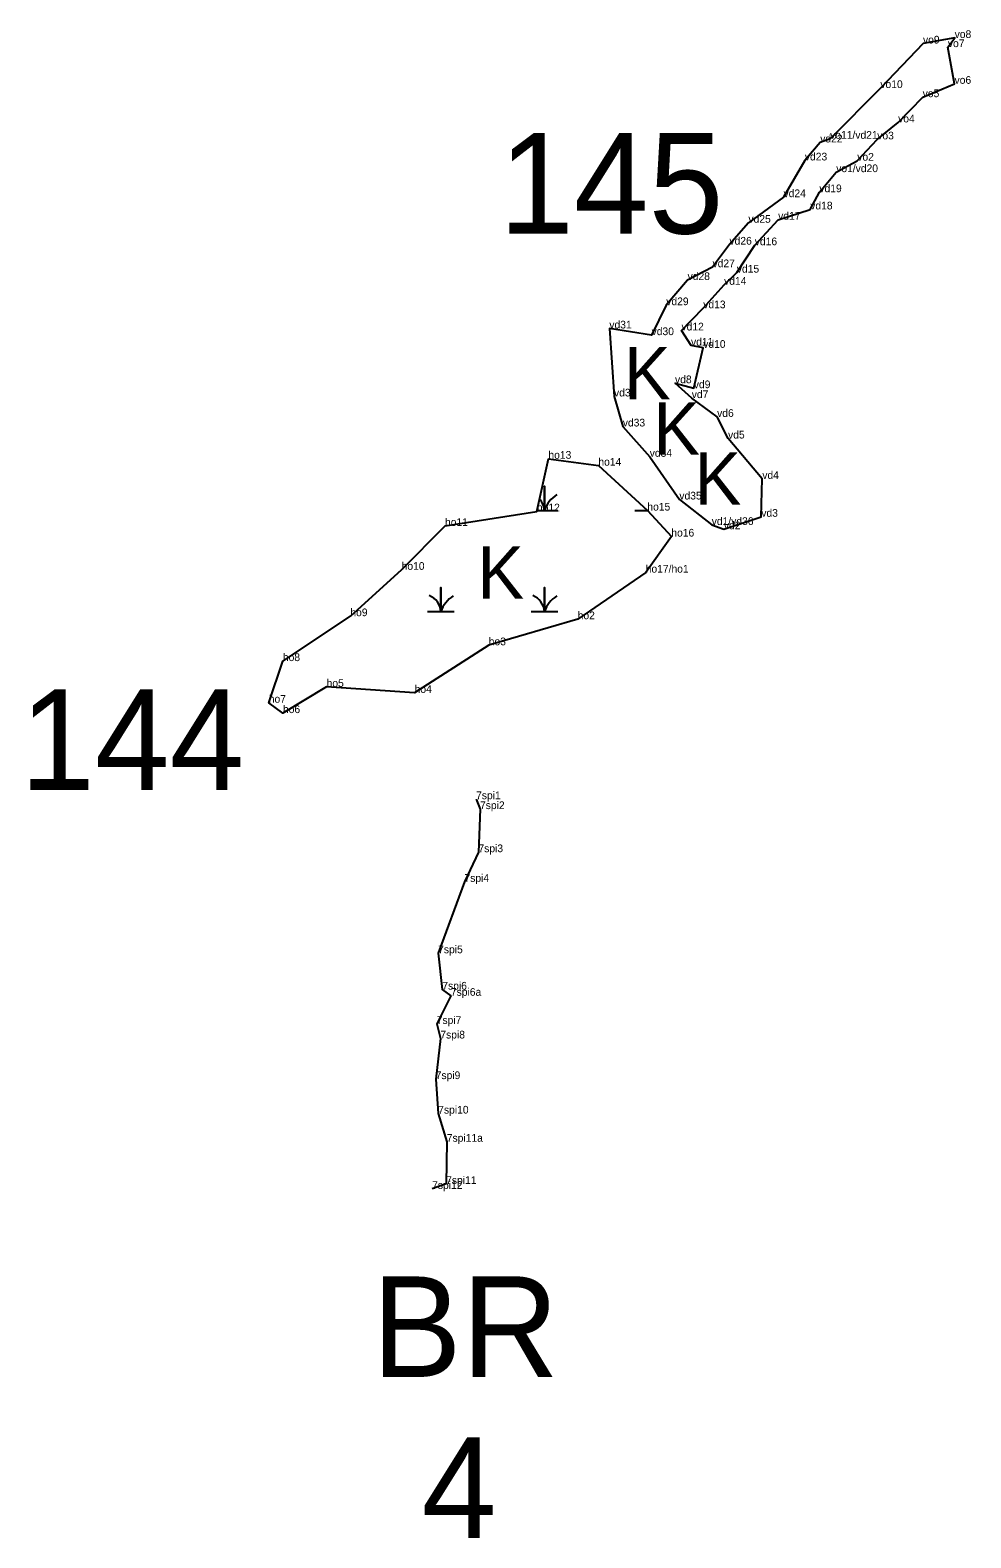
# Model space of a CAD drawing. Extents: x 2072529 to 2268796, y 436423 to 470406.
# Drawn here: x 2167007 to 2167618, y 442281 to 443261 of the extents above; entities that cross this region are included whole.
import ezdxf

# ---------------------------------------------------------------- set-up
doc = ezdxf.new("R2010")
doc.units = 0
for name, color, linetype in [('Default', 7, 'Continuous'), ('Exist Environmental Wetland Boundary', 7, 'Continuous'), ('Exist Environmental Wetland Boundary Cogo Comment', 7, 'Continuous'), ('Exist Hydro Jurisdictional Stream or Body of Water NEU Mitigable', 7, 'Continuous'), ('Exist Hydro Jurisdictional Stream or Body of Water NEU Mitigable Cogo Comment', 7, 'Continuous'), ('Exist Hydro Swamp or Marsh', 7, 'Continuous'), ('Old_Level_20', 7, 'Continuous')]:
    doc.layers.add(name, color=color, linetype=linetype)

msp = doc.modelspace()

# ---------------------------------------------------------------- linework, layer by layer
at = {"layer": 'Exist Environmental Wetland Boundary'}
for points in [[(2167449.77, 442939.22), (2167457.64, 442936.43), (2167481.96, 442944.54), (2167482.6, 442969.13), (2167460.36, 442995.39), (2167453.27, 443009.42), (2167436.79, 443021.65), (2167425.93, 443031.31), (2167438.13, 443028.08), (2167444.24, 443054.3), (2167436.31, 443055.74), (2167430.13, 443065.6), (2167444.26, 443080.01), (2167457.77, 443095.27), (2167466.05, 443103.18), (2167477.72, 443120.97), (2167492.9, 443137.56), (2167513.74, 443144.23), (2167519.66, 443155.41), (2167530.59, 443168.45), (2167544.28, 443175.89), (2167557.26, 443189.73), (2167570.81, 443200.77), (2167586.76, 443217.16), (2167607.46, 443225.85), (2167603.12, 443249.68), (2167607.52, 443255.63), (2167586.96, 443252.02), (2167559.28, 443223.09), (2167526.65, 443190.14), (2167520.23, 443187.74), (2167510.24, 443176.06), (2167496.39, 443152.19), (2167473.6, 443135.58), (2167461.27, 443121.36), (2167450.29, 443106.68), (2167434.09, 443098.37), (2167420.24, 443082.01), (2167410.71, 443062.55), (2167383.28, 443066.89), (2167386.3, 443022.72), (2167392.02, 443003.21), (2167409.5, 442983.52), (2167428.73, 442955.77)], [(2167406.89, 442908.26), (2167362.73, 442877.98), (2167304.97, 442861.05), (2167256.83, 442830.1), (2167199.67, 442834.01), (2167171.33, 442816.99), (2167162.12, 442823.71), (2167171.28, 442850.76), (2167215.1, 442879.95), (2167248.39, 442910.07), (2167276.55, 442938.57), (2167336.24, 442948.05), (2167343.71, 442982.23), (2167376.14, 442977.75), (2167407.95, 442948.58), (2167423.53, 442931.69)]]:
    msp.add_lwpolyline(points, close=True, dxfattribs=at)
at = {"layer": 'Exist Hydro Jurisdictional Stream or Body of Water NEU Mitigable'}
msp.add_lwpolyline([(2167296.74, 442761.04), (2167299.29, 442754.61), (2167298.28, 442726.61), (2167289.21, 442707.34), (2167272.11, 442660.96), (2167274.81, 442637.32), (2167280.38, 442633.31), (2167271.17, 442615.01), (2167273.52, 442605.57), (2167270.52, 442579.17), (2167272.16, 442556.78), (2167277.72, 442538.47), (2167277.3, 442511.02), (2167268.2, 442507.84)], dxfattribs=at)
at = {"layer": 'Exist Hydro Swamp or Marsh'}
for points in [[(2167336.38, 442948.7), (2167341.13, 442948.7), (2167341.13, 442964.48), (2167341.13, 442948.7), (2167349.73, 442948.7)], [(2167399.78, 442948.7), (2167407.81, 442948.7)], [(2167265.28, 442882.9), (2167273.88, 442882.9), (2167273.88, 442898.68), (2167273.88, 442882.9), (2167282.48, 442882.9)], [(2167332.53, 442882.9), (2167341.13, 442882.9), (2167341.13, 442898.68), (2167341.13, 442882.9), (2167349.73, 442882.9)]]:
    msp.add_lwpolyline(points, dxfattribs=at)
for centre, radius, start, end in [((2167328.86, 442947.81), 12.3, 4.14034, 42.11125), ((2167359.37, 442942.64), 19.22, 122.12745, 161.62219), ((2167261.61, 442882.01), 12.3, 4.14034, 67.53497), ((2167328.86, 442882.01), 12.3, 4.14034, 67.53497), ((2167292.12, 442876.84), 19.22, 122.12745, 161.62219), ((2167359.37, 442876.84), 19.22, 122.12745, 161.62219)]:
    msp.add_arc(centre, radius, start, end, dxfattribs=at)
at = {"layer": 'Old_Level_20'}
for p, q in [((2167586.96, 443252.02), (2167586.96, 443252.02)), ((2167603.12, 443249.68), (2167603.12, 443249.68)), ((2167607.52, 443255.63), (2167607.52, 443255.63)), ((2167559.28, 443223.09), (2167559.28, 443223.09)), ((2167586.76, 443217.16), (2167586.76, 443217.16)), ((2167607.46, 443225.85), (2167607.46, 443225.85)), ((2167570.81, 443200.77), (2167570.81, 443200.77)), ((2167520.23, 443187.74), (2167520.23, 443187.74)), ((2167526.65, 443190.14), (2167526.65, 443190.14)), ((2167557.26, 443189.73), (2167557.26, 443189.73)), ((2167510.24, 443176.06), (2167510.24, 443176.06)), ((2167530.59, 443168.45), (2167530.59, 443168.45)), ((2167544.28, 443175.89), (2167544.28, 443175.89)), ((2167496.39, 443152.19), (2167496.39, 443152.19)), ((2167519.66, 443155.41), (2167519.66, 443155.41)), ((2167513.74, 443144.23), (2167513.74, 443144.23)), ((2167473.6, 443135.58), (2167473.6, 443135.58)), ((2167492.9, 443137.56), (2167492.9, 443137.56)), ((2167461.27, 443121.36), (2167461.27, 443121.36)), ((2167477.72, 443120.97), (2167477.72, 443120.97)), ((2167450.29, 443106.68), (2167450.29, 443106.68)), ((2167466.05, 443103.18), (2167466.05, 443103.18)), ((2167434.09, 443098.37), (2167434.09, 443098.37)), ((2167457.77, 443095.27), (2167457.77, 443095.27)), ((2167420.24, 443082.01), (2167420.24, 443082.01)), ((2167444.26, 443080.01), (2167444.26, 443080.01)), ((2167383.28, 443066.89), (2167383.28, 443066.89)), ((2167410.71, 443062.55), (2167410.71, 443062.55)), ((2167430.13, 443065.6), (2167430.13, 443065.6)), ((2167436.31, 443055.74), (2167436.31, 443055.74)), ((2167444.24, 443054.3), (2167444.24, 443054.3)), ((2167425.93, 443031.31), (2167425.93, 443031.31)), ((2167386.3, 443022.72), (2167386.3, 443022.72)), ((2167436.79, 443021.65), (2167436.79, 443021.65)), ((2167438.13, 443028.08), (2167438.13, 443028.08)), ((2167392.02, 443003.21), (2167392.02, 443003.21)), ((2167453.27, 443009.42), (2167453.27, 443009.42)), ((2167460.36, 442995.39), (2167460.36, 442995.39)), ((2167343.71, 442982.23), (2167343.71, 442982.23)), ((2167409.5, 442983.52), (2167409.5, 442983.52)), ((2167376.14, 442977.75), (2167376.14, 442977.75)), ((2167482.6, 442969.13), (2167482.6, 442969.13)), ((2167428.73, 442955.77), (2167428.73, 442955.77)), ((2167336.24, 442948.05), (2167336.24, 442948.05)), ((2167407.95, 442948.58), (2167407.95, 442948.58)), ((2167481.96, 442944.54), (2167481.96, 442944.54)), ((2167276.55, 442938.57), (2167276.55, 442938.57)), ((2167449.77, 442939.22), (2167449.77, 442939.22)), ((2167457.64, 442936.43), (2167457.64, 442936.43)), ((2167423.53, 442931.69), (2167423.53, 442931.69)), ((2167248.39, 442910.07), (2167248.39, 442910.07)), ((2167406.89, 442908.26), (2167406.89, 442908.26)), ((2167215.1, 442879.95), (2167215.1, 442879.95)), ((2167362.73, 442877.98), (2167362.73, 442877.98)), ((2167304.97, 442861.05), (2167304.97, 442861.05)), ((2167171.28, 442850.76), (2167171.28, 442850.76)), ((2167199.67, 442834.01), (2167199.67, 442834.01)), ((2167256.83, 442830.1), (2167256.83, 442830.1)), ((2167162.12, 442823.71), (2167162.12, 442823.71)), ((2167171.33, 442816.99), (2167171.33, 442816.99)), ((2167296.74, 442761.04), (2167296.74, 442761.04)), ((2167299.29, 442754.61), (2167299.29, 442754.61)), ((2167298.28, 442726.61), (2167298.28, 442726.61)), ((2167289.21, 442707.34), (2167289.21, 442707.34)), ((2167272.11, 442660.96), (2167272.11, 442660.96)), ((2167274.81, 442637.32), (2167274.81, 442637.32)), ((2167280.38, 442633.31), (2167280.38, 442633.31)), ((2167271.17, 442615.01), (2167271.17, 442615.01)), ((2167273.52, 442605.57), (2167273.52, 442605.57)), ((2167270.52, 442579.17), (2167270.52, 442579.17)), ((2167272.16, 442556.78), (2167272.16, 442556.78)), ((2167277.72, 442538.47), (2167277.72, 442538.47)), ((2167268.2, 442507.84), (2167268.2, 442507.84)), ((2167277.3, 442511.02), (2167277.3, 442511.02))]:
    msp.add_line(p, q, dxfattribs=at)

# ---------------------------------------------------------------- texts
at = {"layer": 'Default'}
for s, p in [('145', (2167311.58, 443128.53)), ('144', (2167000.51, 442767.12)), ('BR', (2167229.04, 442385.66)), ('4', (2167261.43, 442281.11))]:
    msp.add_text(s, height=65.34, dxfattribs=at).set_placement(p)
at = {"layer": 'Exist Environmental Wetland Boundary Cogo Comment'}
for s, p in [('vo9', (2167586.96, 443252.02)), ('vo8', (2167607.52, 443255.63)), ('vo7', (2167603.12, 443249.68)), ('vo10', (2167559.28, 443223.09)), ('vo6', (2167607.46, 443225.85)), ('vo5', (2167586.76, 443217.16)), ('vo4', (2167570.81, 443200.77)), ('vd22', (2167520.23, 443187.74)), ('vo11/vd21', (2167526.65, 443190.14)), ('vo3', (2167557.26, 443189.73)), ('vd23', (2167510.24, 443176.06)), ('vo2', (2167544.28, 443175.89)), ('vo1/vd20', (2167530.59, 443168.45)), ('vd19', (2167519.66, 443155.41)), ('vd24', (2167496.39, 443152.19)), ('vd18', (2167513.74, 443144.23)), ('vd25', (2167473.6, 443135.58)), ('vd17', (2167492.9, 443137.56)), ('vd26', (2167461.27, 443121.36)), ('vd16', (2167477.72, 443120.97)), ('vd27', (2167450.29, 443106.68)), ('vd28', (2167434.09, 443098.37)), ('vd14', (2167457.77, 443095.27)), ('vd15', (2167466.05, 443103.18)), ('vd29', (2167420.24, 443082.01)), ('vd13', (2167444.26, 443080.01)), ('vd31', (2167383.28, 443066.89)), ('vd12', (2167430.13, 443065.6)), ('vd30', (2167410.71, 443062.55)), ('vd11', (2167436.31, 443055.74)), ('vd10', (2167444.24, 443054.3)), ('vd8', (2167425.93, 443031.31)), ('vd9', (2167438.13, 443028.08)), ('vd32', (2167386.3, 443022.72)), ('vd7', (2167436.79, 443021.65)), ('vd6', (2167453.27, 443009.42)), ('vd33', (2167392.02, 443003.21)), ('vd5', (2167460.36, 442995.39)), ('ho13', (2167343.71, 442982.23)), ('ho14', (2167376.14, 442977.75)), ('vd34', (2167409.5, 442983.52)), ('vd4', (2167482.6, 442969.13)), ('ho12', (2167336.24, 442948.05)), ('ho15', (2167407.95, 442948.58)), ('vd35', (2167428.73, 442955.77)), ('ho11', (2167276.55, 442938.57)), ('vd1/vd36', (2167449.77, 442939.22)), ('vd3', (2167481.96, 442944.54)), ('ho16', (2167423.53, 442931.69)), ('vd2', (2167457.64, 442936.43)), ('ho10', (2167248.39, 442910.07)), ('ho17/ho1', (2167406.89, 442908.26)), ('ho9', (2167215.1, 442879.95)), ('ho2', (2167362.73, 442877.98)), ('ho3', (2167304.97, 442861.05)), ('ho8', (2167171.28, 442850.76)), ('ho5', (2167199.67, 442834.01)), ('ho4', (2167256.83, 442830.1)), ('ho7', (2167162.12, 442823.71)), ('ho6', (2167171.33, 442816.99))]:
    msp.add_text(s, height=5, dxfattribs=at).set_placement(p)
at = {"layer": 'Exist Hydro Jurisdictional Stream or Body of Water NEU Mitigable Cogo Comment'}
for s, p in [('7spi1', (2167296.74, 442761.04)), ('7spi2', (2167299.29, 442754.61)), ('7spi3', (2167298.28, 442726.61)), ('7spi4', (2167289.21, 442707.34)), ('7spi5', (2167272.11, 442660.96)), ('7spi6', (2167274.81, 442637.32)), ('7spi6a', (2167280.38, 442633.31)), ('7spi7', (2167271.17, 442615.01)), ('7spi8', (2167273.52, 442605.57)), ('7spi9', (2167270.52, 442579.17)), ('7spi10', (2167272.16, 442556.78)), ('7spi11a', (2167277.72, 442538.47)), ('7spi12', (2167268.2, 442507.84)), ('7spi11', (2167277.3, 442511.02))]:
    msp.add_text(s, height=5, dxfattribs=at).set_placement(p)
at = {"layer": 'Exist Hydro Swamp or Marsh'}
for p in [(2167392.76, 443020.88), (2167411.79, 442984.91), (2167438.59, 442952.48), (2167297.56, 442891.36)]:
    msp.add_text('K', height=34, dxfattribs=at).set_placement(p)

doc.saveas('drawing.dxf')
